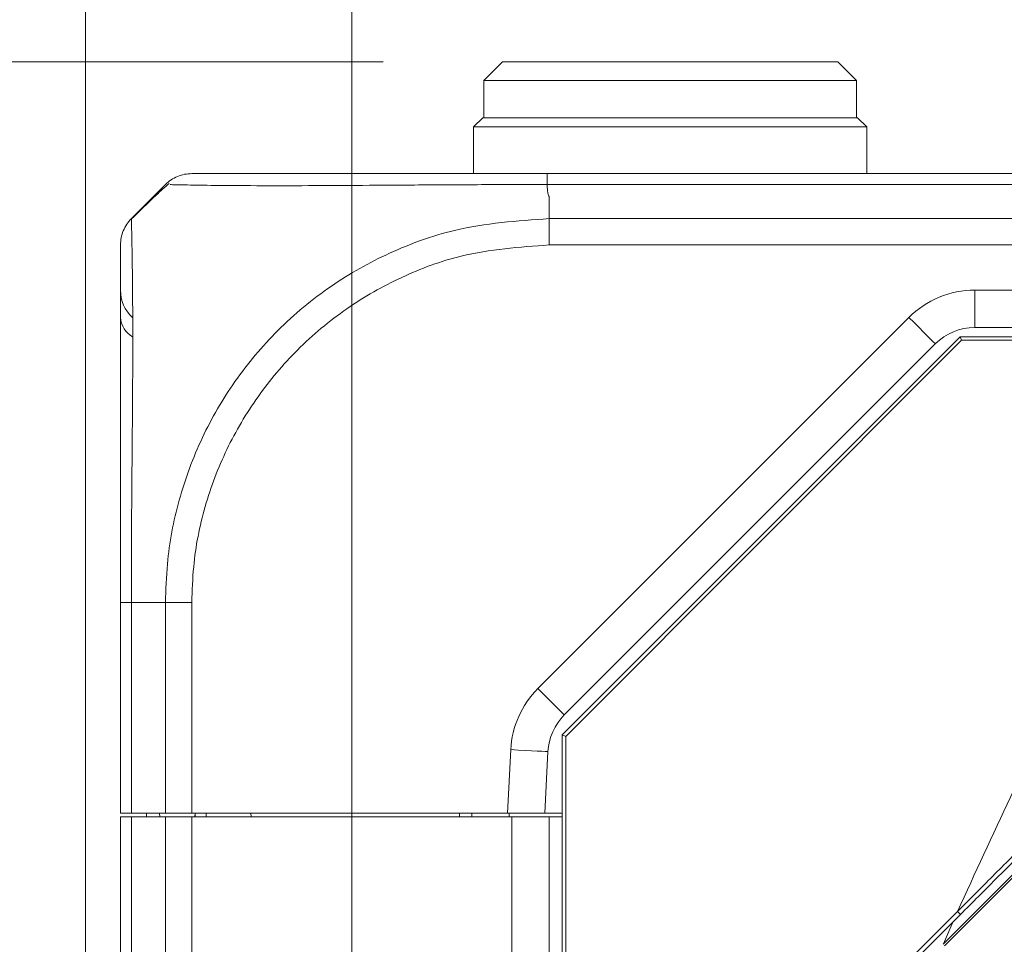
# Model space of a CAD drawing. Header units: millimetres. Extents: x 0 to 1118, y 0 to 864.
# Tile 337 of 512: x 461 to 474, y 447 to 459. Entities that reach past the tile are written whole.
import ezdxf

# ---------------------------------------------------------------- set-up
doc = ezdxf.new("R2010")
doc.units = ezdxf.units.MM
doc.styles.add('SLDTEXTSTYLE0', font='TXT', dxfattribs={"width": 0.605})
doc.dimstyles.new('SLDDIMSTYLE1', dxfattribs={"dimtxt": 3.175, "dimasz": 3.302, "dimexe": 0, "dimexo": 0.0625, "dimgap": 0.79375, "dimtad": 0, "dimtih": 1, "dimtoh": 1, "dimdec": 1, "dimlfac": 4, "dimrnd": 1e-09, "dimzin": 4, "dimdsep": 46, "dimtxsty": 'SLDTEXTSTYLE0', "dimsah": 1, "dimcen": 0.09, "dimadec": 0, "dimazin": 1, "dimtfac": 1, "dimtofl": 0, "dimtmove": 0, "dimatfit": 3, "dimfxl": 1, "dimfrac": 2, "dimtolj": 1, "dimtzin": 12, "dimarcsym": 0})
doc.dimstyles.new('SLDDIMSTYLE2', dxfattribs={"dimtxt": 3.175, "dimasz": 3.302, "dimexe": 0, "dimexo": 0.0625, "dimgap": 0.79375, "dimtad": 0, "dimtih": 1, "dimtoh": 1, "dimdec": 1, "dimlfac": 4, "dimrnd": 1e-09, "dimzin": 12, "dimdsep": 46, "dimtxsty": 'SLDTEXTSTYLE0', "dimsah": 1, "dimcen": 0.09, "dimadec": 0, "dimazin": 3, "dimtfac": 1, "dimtmove": 0, "dimatfit": 0, "dimfxl": 1, "dimfrac": 2, "dimtolj": 1, "dimtzin": 12, "dimarcsym": 0})
doc.dimstyles.new('SLDDIMSTYLE3', dxfattribs={"dimtxt": 3.175, "dimasz": 3.302, "dimexe": 0, "dimexo": 0.0625, "dimgap": 0.79375, "dimtad": 0, "dimtih": 1, "dimtoh": 1, "dimdec": 1, "dimlfac": 4, "dimrnd": 1e-09, "dimzin": 12, "dimdsep": 46, "dimtxsty": 'SLDTEXTSTYLE0', "dimsah": 1, "dimcen": 0.09, "dimadec": 0, "dimazin": 3, "dimtfac": 1, "dimtofl": 0, "dimtmove": 0, "dimatfit": 3, "dimfxl": 1, "dimfrac": 2, "dimtolj": 1, "dimtzin": 12, "dimarcsym": 0})

# ---------------------------------------------------------------- blocks, each defined once
blk = doc.blocks.new('_D_1')
at = {"color": 7, "linetype": 'Continuous', "lineweight": 0}
for p, q in [((465.998, 458.908), (432.779, 458.908)), ((434.379, 458.908), (434.379, 423.22)), ((434.379, 382.658), (434.379, 418.347)), ((465.736, 382.658), (432.779, 382.658))]:
    blk.add_line(p, q, dxfattribs=at)
for points in [[(434.379, 458.908), (433.871, 455.606), (434.887, 455.606)], [(434.379, 382.658), (434.887, 385.96), (433.871, 385.96)]]:
    blk.add_solid(points, dxfattribs=at)
at = {"color": 7, "linetype": 'Continuous', "lineweight": 0, "insert": (428.922, 422.44), "char_height": 3.175, "attachment_point": 1, "style": 'SLDTEXTSTYLE0'}
blk.add_mtext('305.0', dxfattribs=at)
blk = doc.blocks.new('_D_2')
at = {"color": 7, "linetype": 'Continuous', "lineweight": 0}
for p, q in [((465.577, 440.058), (465.577, 429.782)), ((462.473, 431.382), (451.323, 431.382)), ((465.577, 431.382), (471.927, 431.382))]:
    blk.add_line(p, q, dxfattribs=at)
for points in [[(462.473, 431.382), (459.171, 431.89), (459.171, 430.874)], [(465.577, 431.382), (468.879, 430.874), (468.879, 431.89)]]:
    blk.add_solid(points, dxfattribs=at)
at = {"color": 7, "linetype": 'Continuous', "lineweight": 0, "insert": (442.834, 433.039), "char_height": 3.175, "attachment_point": 1, "style": 'SLDTEXTSTYLE0'}
blk.add_mtext('12.4', dxfattribs=at)
blk = doc.blocks.new('_D_3')
at = {"color": 7, "linetype": 'Continuous', "lineweight": 0}
for p, q in [((465.577, 443.258), (465.577, 471.353)), ((606.87, 443.258), (606.87, 471.353)), ((465.577, 469.753), (530.766, 469.753)), ((606.87, 469.753), (541.68, 469.753))]:
    blk.add_line(p, q, dxfattribs=at)
for points in [[(465.577, 469.753), (468.879, 469.245), (468.879, 470.261)], [(606.87, 469.753), (603.568, 470.261), (603.568, 469.245)]]:
    blk.add_solid(points, dxfattribs=at)
at = {"color": 7, "linetype": 'Continuous', "lineweight": 0, "insert": (530.766, 471.409), "char_height": 3.175, "attachment_point": 1, "style": 'SLDTEXTSTYLE0'}
blk.add_mtext('565.2', dxfattribs=at)
blk = doc.blocks.new('_D_4')
at = {"color": 7, "linetype": 'Continuous', "lineweight": 0}
for p, q in [((462.003, 441.286), (462.003, 484.2)), ((610.443, 441.286), (610.443, 484.2)), ((462.003, 482.6), (530.766, 482.6)), ((610.443, 482.6), (541.68, 482.6))]:
    blk.add_line(p, q, dxfattribs=at)
for points in [[(462.003, 482.6), (465.305, 482.092), (465.305, 483.108)], [(610.443, 482.6), (607.141, 483.108), (607.141, 482.092)]]:
    blk.add_solid(points, dxfattribs=at)
at = {"color": 7, "linetype": 'Continuous', "lineweight": 0, "insert": (530.766, 484.256), "char_height": 3.175, "attachment_point": 1, "style": 'SLDTEXTSTYLE0'}
blk.add_mtext('593.8', dxfattribs=at)

msp = doc.modelspace()

# ---------------------------------------------------------------- linework, layer by layer
at = {"color": 7, "linetype": 'Continuous', "lineweight": 15}
for p, q in [((467.5982, 458.9083), (467.3482, 458.6583)), ((467.5982, 458.9083), (472.0982, 458.9083)), ((472.3482, 458.6583), (472.0982, 458.9083)), ((467.3482, 458.6583), (467.3482, 458.1583)), ((472.3482, 458.6583), (467.3482, 458.6583)), ((472.3482, 458.1583), (472.3482, 458.6583)), ((467.3357, 458.1583), (467.2107, 458.0333)), ((467.3357, 458.1583), (472.3607, 458.1583)), ((472.4857, 458.0333), (472.3607, 458.1583)), ((467.2107, 458.0333), (467.2107, 457.4083)), ((472.4857, 458.0333), (467.2107, 458.0333)), ((472.4857, 457.4083), (472.4857, 458.0333)), ((468.1978, 457.4083), (474.5683, 457.4083)), ((462.9159, 457.101), (462.6197, 456.8048)), ((474.5672, 455.3458), (473.9339, 455.3458)), ((468.3982, 449.8815), (473.7375, 455.2208)), ((473.7574, 455.1728), (468.4462, 449.8616)), ((473.7574, 455.1728), (473.7375, 455.2208)), ((473.7375, 455.2208), (474.528, 455.2208)), ((474.8107, 455.1728), (473.7574, 455.1728)), ((473.4036, 455.1261), (468.4268, 450.1494)), ((462.4732, 448.8333), (462.4732, 451.6578)), ((468.3982, 390.9351), (468.3982, 449.8815)), ((468.4462, 449.8616), (468.3982, 449.8815)), ((468.4462, 449.8616), (468.4462, 428.3544)), ((468.2082, 449.6583), (468.1649, 448.8333)), ((462.6197, 448.8333), (462.4732, 448.8333)), ((463.0768, 448.8333), (462.6197, 448.8333)), ((462.8207, 448.8333), (462.8207, 448.7833)), ((462.8232, 448.8333), (462.8232, 448.7833)), ((462.9991, 448.7833), (462.9982, 448.8333)), ((463.4303, 448.8333), (463.0768, 448.8333)), ((467.6642, 448.8333), (463.4303, 448.8333)), ((463.4724, 448.7833), (463.4732, 448.8333)), ((463.6232, 448.7833), (463.6232, 448.8333)), ((464.2241, 448.7833), (464.2232, 448.8333)), ((467.0224, 448.7833), (467.0232, 448.8333)), ((467.1857, 448.7833), (467.1857, 448.8333)), ((468.1649, 448.8333), (467.6642, 448.8333)), ((467.6857, 448.8333), (467.6857, 448.7833)), ((468.3982, 448.8333), (468.1649, 448.8333)), ((462.4732, 392.0333), (462.4732, 448.7833)), ((462.4732, 448.7833), (462.6197, 448.7833)), ((462.6197, 448.7833), (463.0768, 448.7833)), ((463.0768, 448.7833), (463.4303, 448.7833)), ((467.7232, 448.7833), (463.4303, 448.7833)), ((467.7232, 448.7833), (468.2232, 448.7833)), ((468.2232, 448.7833), (468.2232, 392.0333)), ((468.2232, 448.7833), (468.3982, 448.7833)), ((468.2232, 448.7833), (468.3982, 448.7833)), ((473.5269, 447.0559), (474.6678, 448.1967)), ((473.7013, 447.5149), (471.4107, 445.2242)), ((473.7414, 447.4747), (473.638, 447.3713)), ((471.4675, 445.2008), (473.638, 447.3713))]:
    msp.add_line(p, q, dxfattribs=at)
at = {"color": 9, "linetype": 'Continuous', "lineweight": 0}
for p, q in [((474.5708, 457.2619), (468.1953, 457.2619)), ((468.2232, 457.101), (468.2232, 456.8048)), ((468.2233, 456.8048), (474.5926, 456.8048)), ((474.5865, 456.4512), (468.2238, 456.4512)), ((473.9339, 455.8458), (474.5759, 455.8458)), ((473.9339, 455.8458), (473.9339, 455.3458)), ((468.0732, 450.5029), (473.05, 455.4797)), ((463.0768, 451.6583), (462.6196, 451.6583)), ((462.6197, 451.6582), (462.6197, 448.8333)), ((463.0768, 448.8333), (463.0768, 451.6582)), ((463.4303, 451.6578), (463.4303, 448.8333)), ((467.6642, 448.8333), (467.7088, 449.6845)), ((463.4732, 448.8333), (463.4732, 448.7833)), ((462.6197, 448.7833), (462.6197, 392.0333)), ((463.0768, 392.0333), (463.0768, 448.7833)), ((463.4303, 448.7833), (463.4303, 392.0333)), ((467.7232, 392.0333), (467.7232, 448.7833)), ((473.7013, 447.5149), (473.7414, 447.4747)), ((473.638, 447.3713), (473.5134, 447.0795))]:
    msp.add_line(p, q, dxfattribs=at)
at = {"color": 9, "linetype": 'Continuous', "lineweight": 0, "flags": 128}
for points in [[(473.05, 455.4797), (473.119, 455.4107), (473.1853, 455.3444), (473.2464, 455.2833), (473.3, 455.2297), (473.344, 455.1857), (473.3766, 455.1531), (473.3968, 455.1329), (473.4036, 455.1261)], [(468.0732, 450.5029), (468.1422, 450.434), (468.2085, 450.3676), (468.2697, 450.3065), (468.3232, 450.2529), (468.3672, 450.209), (468.3999, 450.1763), (468.42, 450.1562), (468.4268, 450.1494)], [(467.7088, 449.6845), (467.8063, 449.6794), (467.8999, 449.6745), (467.9862, 449.6699), (468.0619, 449.666), (468.124, 449.6627), (468.1702, 449.6603), (468.1986, 449.6588), (468.2082, 449.6583)]]:
    msp.add_lwpolyline(points, dxfattribs=at)
at = {"color": 7, "linetype": 'Continuous', "lineweight": 15}
for centre, radius, start, end in [((462.9732, 455.8458), 0.5, 180, 227.26029), ((473.9339, 454.5958), 0.75, 90, 135), ((468.9571, 449.6191), 0.75, 135, 177)]:
    msp.add_arc(centre, radius, start, end, dxfattribs=at)
at = {"color": 9, "linetype": 'Continuous', "lineweight": 0}
for centre, radius, start, end in [((473.9339, 454.5958), 1.25, 90, 135), ((462.8031, 455.5042), 0.3308, 184.24084, 239.64562), ((468.9571, 449.6191), 1.25, 135, 177)]:
    msp.add_arc(centre, radius, start, end, dxfattribs=at)
at = {"color": 7, "linetype": 'Continuous', "lineweight": 15}
for points, knots in [([(463.0767, 457.2618), (463.1012, 457.2837), (463.1501, 457.3274), (463.2379, 457.3728), (463.3321, 457.4028), (463.3976, 457.4065), (463.4303, 457.4083)], [0, 0, 0, 0, 0.2500024, 0.50000436, 0.75000607, 1, 1, 1, 1]), ([(463.4303, 457.4083), (463.4565, 457.4083), (463.502, 457.4083), (463.8047, 457.4083), (464.2182, 457.4083), (464.7758, 457.4083), (465.4504, 457.4083), (466.1555, 457.4083), (466.9221, 457.4083), (467.6132, 457.4083), (468.0415, 457.4083), (468.1978, 457.4083)], [0, 0, 0, 0, 0.1476517, 0.2562043, 0.364776, 0.4995885, 0.6089423, 0.7182917, 0.8277418, 0.9371757, 1, 1, 1, 1]), ([(463.1249, 457.2756), (463.0665, 457.2236), (462.8918, 457.0682), (462.7277, 456.9068), (462.6186, 456.7995)], [0, 0, 0, 0, 0.33446691, 1, 1, 1, 1]), ([(462.9159, 457.101), (462.9185, 457.1036), (462.9338, 457.1189), (462.9881, 457.1732), (463.0392, 457.2243), (463.0767, 457.2618)], [0, 0, 0, 0, 0.051232, 0.3045425, 1, 1, 1, 1]), ([(462.6198, 456.8048), (462.5979, 456.7804), (462.5542, 456.7314), (462.5087, 456.6436), (462.4788, 456.5494), (462.4751, 456.4838), (462.4732, 456.4511)], [0, 0, 0, 0, 0.249996, 0.4999982, 0.7499986, 1, 1, 1, 1]), ([(462.4732, 451.6578), (462.4732, 451.8906), (462.4732, 452.3562), (462.4732, 453.0783), (462.4732, 453.8017), (462.4732, 454.4754), (462.4732, 455.0742), (462.4732, 455.5833), (462.4732, 456.0016), (462.4732, 456.2906), (462.4732, 456.4323), (462.4732, 456.4459), (462.4732, 456.4511)], [0, 0, 0, 0, 0.09291467, 0.1858151, 0.29447763, 0.40316166, 0.50020121, 0.6086255, 0.71704405, 0.82556894, 0.93408125, 1, 1, 1, 1]), ([(479.0323, 452.8458), (478.9403, 452.7539), (478.7092, 452.5228), (478.2918, 452.1053), (477.8015, 451.615), (477.3054, 451.119), (476.8651, 450.6786), (476.467, 450.2805), (476.0619, 449.8754), (475.6162, 449.4297), (475.0879, 448.9014), (474.5506, 448.3641), (474.0771, 447.8906), (473.8089, 447.6224), (473.7013, 447.5149)], [0, 0, 0, 0, 0.0517798, 0.1301199, 0.2350221, 0.3278409, 0.4093336, 0.4828632, 0.5519041, 0.6372778, 0.7336521, 0.849142, 0.939521, 1, 1, 1, 1]), ([(473.7414, 447.4747), (473.8222, 447.5555), (474.4667, 448.2001), (475.6751, 449.4084), (477.3658, 451.0991), (478.4924, 452.2257), (479.0557, 452.789)], [0, 0, 0, 0, 0.0455571, 0.3637111, 0.6818576, 1, 1, 1, 1]), ([(473.5084, 447.0744), (473.6066, 447.1726), (473.8484, 447.4145), (474.2795, 447.8455), (474.7867, 448.3527), (475.3017, 448.8677), (475.7626, 449.3286), (476.1766, 449.7426), (476.5953, 450.1614), (477.0529, 450.6189), (477.5968, 451.1628), (478.1585, 451.7245), (478.6623, 452.2283), (478.9524, 452.5184), (479.0684, 452.6344)], [0, 0, 0, 0, 0.0529546, 0.1304387, 0.2324467, 0.3265355, 0.4081977, 0.4811082, 0.5498743, 0.6341495, 0.7280258, 0.8433949, 0.9373432, 1, 1, 1, 1])]:
    msp.add_open_spline(points, degree=3, knots=knots, dxfattribs=at)
at = {"color": 9, "linetype": 'Continuous', "lineweight": 0}
for points, knots in [([(468.1953, 457.2618), (468.1955, 457.2837), (468.1959, 457.3274), (468.1965, 457.3728), (468.1972, 457.4028), (468.1976, 457.4065), (468.1978, 457.4083)], [0, 0, 0, 0, 0.2500025, 0.5000045, 0.7500154, 1, 1, 1, 1]), ([(468.1953, 457.2618), (468.0277, 457.2617), (467.5716, 457.2616), (466.8278, 457.2582), (466.0053, 457.2524), (465.2394, 457.2472), (464.5127, 457.2452), (463.9131, 457.2477), (463.4757, 457.2536), (463.2, 457.2593), (463.1579, 457.2601), (463.14, 457.2605)], [0, 0, 0, 0, 0.0671381, 0.1826386, 0.3015762, 0.4169574, 0.5357917, 0.6801767, 0.7947563, 0.9126827, 1, 1, 1, 1]), ([(468.1953, 457.2618), (468.1961, 457.2485), (468.1988, 457.2043), (468.2052, 457.1524), (468.2168, 457.1126), (468.2217, 457.1033), (468.223, 457.1014), (468.2233, 457.1011)], [0, 0, 0, 0, 0.24520257, 0.81753456, 0.9606702, 0.99213466, 1, 1, 1, 1]), ([(462.6198, 456.8048), (462.6198, 456.7993), (462.6199, 456.7847), (462.6235, 456.6359), (462.6296, 456.3305), (462.6353, 455.8849), (462.6383, 455.3392), (462.6374, 454.6944), (462.632, 453.967), (462.6251, 453.1866), (462.62, 452.4092), (462.6198, 451.9086), (462.6197, 451.6582)], [0, 0, 0, 0, 0.065799, 0.1743475, 0.2828926, 0.3913458, 0.4997945, 0.5968724, 0.7055422, 0.8142124, 0.9070963, 1, 1, 1, 1]), ([(463.077, 451.6582), (463.0822, 451.8302), (463.0964, 452.2922), (463.2402, 453.044), (463.5457, 453.8713), (463.9936, 454.6412), (464.5744, 455.3322), (465.2767, 455.9158), (466.0794, 456.367), (467.0592, 456.7232), (467.7959, 456.7748), (468.2233, 456.8048)], [0, 0, 0, 0, 0.0638807, 0.1715816, 0.2825247, 0.3900465, 0.500815, 0.6162124, 0.7271687, 0.8416822, 1, 1, 1, 1]), ([(468.2233, 456.8048), (468.2233, 456.7803), (468.2234, 456.7314), (468.2235, 456.6436), (468.2237, 456.5494), (468.2237, 456.4839), (468.2238, 456.4512)], [0, 0, 0, 0, 0.2500017, 0.50000105, 0.74999786, 1, 1, 1, 1]), ([(468.2238, 456.4511), (467.826, 456.4228), (467.1453, 456.3744), (466.2365, 456.0371), (465.4918, 455.6151), (464.8405, 455.0702), (464.3001, 454.4289), (463.8794, 453.7203), (463.5886, 452.9498), (463.4484, 452.2518), (463.4354, 451.818), (463.4305, 451.6578)], [0, 0, 0, 0, 0.1584129, 0.2711138, 0.3838352, 0.4991897, 0.608333, 0.7174775, 0.8267511, 0.9360043, 1, 1, 1, 1]), ([(478.4939, 456.4512), (477.9018, 455.4916), (476.7171, 453.5718), (475.1169, 450.588), (474.1732, 448.539), (473.7014, 447.5149)], [0, 0, 0, 0, 0.3332698, 0.6667323, 1, 1, 1, 1]), ([(462.6197, 451.6582), (462.5978, 451.6582), (462.5541, 451.6581), (462.5087, 451.658), (462.4788, 451.6579), (462.4751, 451.6578), (462.4732, 451.6578)], [0, 0, 0, 0, 0.2500057, 0.4999973, 0.7499908, 1, 1, 1, 1]), ([(463.0769, 451.6582), (463.1013, 451.6582), (463.1503, 451.6581), (463.2381, 451.658), (463.3323, 451.6579), (463.3978, 451.6578), (463.4305, 451.6578)], [0, 0, 0, 0, 0.2500019, 0.5000032, 0.7499951, 1, 1, 1, 1])]:
    msp.add_open_spline(points, degree=3, knots=knots, dxfattribs=at)

# ---------------------------------------------------------------- dimensions: what is measured, and where the dimension line sits
at = {"color": 7, "linetype": 'Continuous', "lineweight": 0}
for base, p1, p2, dimstyle, picture, middle in [((462.0032, 482.5997), (610.4432, 439.6861), (462.0032, 439.6861), 'SLDDIMSTYLE3', '_D_4', (536.2232, 482.5997)), ((606.8697, 469.7527), (465.5768, 441.6583), (606.8697, 441.6583), 'SLDDIMSTYLE3', '_D_3', (536.2232, 469.7527)), ((462.4732, 431.3821), (465.5768, 441.6583), (462.4732, 448.7833), 'SLDDIMSTYLE2', '_D_2', (447.0787, 431.3821))]:
    dim = msp.add_linear_dim(base=base, p1=p1, p2=p2, dimstyle=dimstyle, dxfattribs=at)
    dim.commit()
    dim.dimension.update_dxf_attribs({"geometry": picture, "text_midpoint": middle, "dimtype": 160})
dim = msp.add_linear_dim(base=(434.3787, 458.9083), p1=(467.3357, 382.6583), p2=(467.5982, 458.9083), angle=90, dimstyle='SLDDIMSTYLE1', dxfattribs=at)
dim.commit()
dim.dimension.update_dxf_attribs({"geometry": '_D_1', "text_midpoint": (434.3787, 420.7833), "dimtype": 160})

doc.saveas('drawing.dxf')
